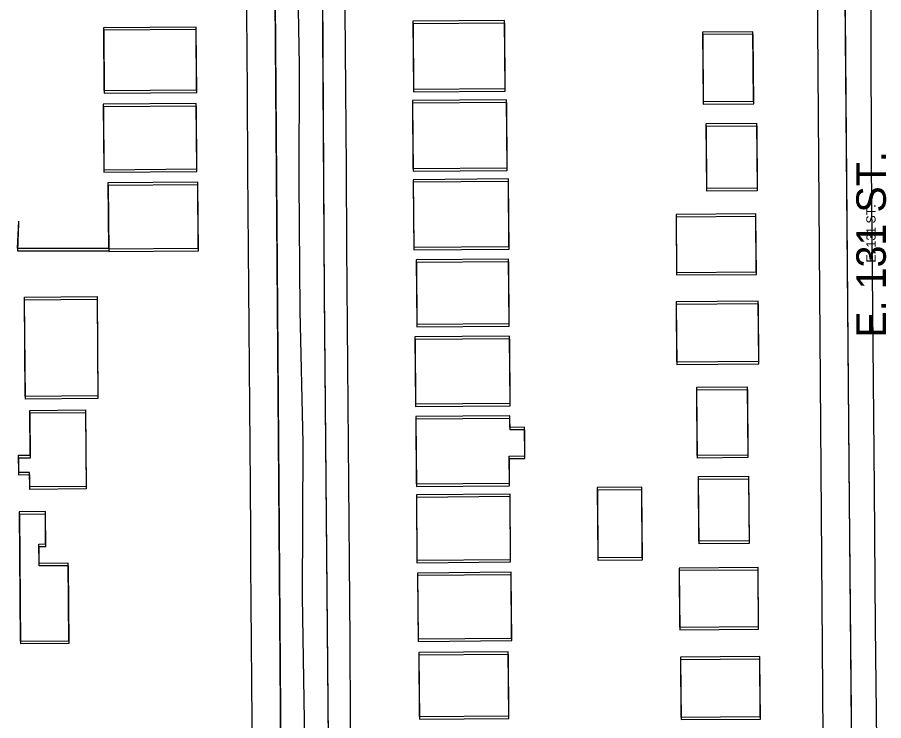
# Model space of a CAD drawing. Extents: x -25029 to 2274964, y -81170 to 687028.
# Drawn here: x 8769.5 to 9209.6, y -65956 to -65598.6 of the extents above; entities that cross this region are included whole.
import ezdxf

# ---------------------------------------------------------------- set-up
doc = ezdxf.new("R2010")
doc.units = 0
for name, color, linetype in [('81911BEA - RW_X_Fee_RW', 7, 'Continuous'), ('BLDG', 7, 'Continuous'), ('GE_X_CL_2000', 7, 'Continuous'), ('ROAD', 7, 'Continuous'), ('ROAD-NAME', 7, 'Continuous'), ('WALL', 7, 'Continuous')]:
    doc.layers.add(name, color=color, linetype=linetype)

msp = doc.modelspace()

# ---------------------------------------------------------------- linework, layer by layer
at = {"layer": '81911BEA - RW_X_Fee_RW'}
for points in [[(9182.1, -66376.84), (9180.99, -66233.43), (9180.64, -66188.43), (9180.29, -66143.43), (9179.95, -66098.44), (9179.6, -66053.44), (9179.25, -66008.44), (9178.9, -65963.44), (9178.56, -65918.44), (9178.21, -65873.44), (9177.86, -65828.44), (9177.51, -65783.44), (9177.17, -65738.44), (9176.82, -65693.45), (9176.47, -65648.45), (9176.12, -65603.45), (9176.05, -65593.45), (9175.74, -65553.45), (9175.43, -65513.45), (9175.12, -65473.45), (9174.81, -65433.45)], [(8891.98, -66364.46), (8890.99, -66236.26), (8890.68, -66196.27), (8890.38, -66156.27), (8890.07, -66116.27), (8889.76, -66076.27), (8889.45, -66036.27), (8889.14, -65996.27), (8888.83, -65956.27), (8888.52, -65916.27), (8888.21, -65876.27), (8888.1, -65861.27), (8887.9, -65836.28), (8887.59, -65796.28), (8887.28, -65756.28), (8886.98, -65716.28), (8886.67, -65676.28), (8886.36, -65636.28), (8886.05, -65596.28), (8885.74, -65556.28), (8885.43, -65516.28)], [(8942, -66366.6), (8940.99, -66235.14), (8940.68, -66195.15), (8940.37, -66155.15), (8940.06, -66115.15), (8939.75, -66075.15), (8939.44, -66035.15), (8939.13, -65995.15), (8938.82, -65955.15), (8938.52, -65915.15), (8938.21, -65875.15), (8937.9, -65835.16), (8937.59, -65795.16), (8937.28, -65755.16), (8936.97, -65715.16), (8936.66, -65675.16), (8936.35, -65635.16), (8936.04, -65595.16), (8935.73, -65555.16), (8935.7, -65550.34), (8935.43, -65515.16)]]:
    msp.add_lwpolyline(points, dxfattribs=at)
at = {"layer": 'BLDG'}
for points in [[(8970.71, -65635.11), (9017.25, -65634.74), (9016.98, -65600.21), (8970.43, -65600.57)], [(8970.8, -65636.42), (9017.34, -65636.06), (9017.08, -65601.53), (8970.53, -65601.88)], [(8813.54, -65635.77), (8860.6, -65635.4), (8860.34, -65603.48), (8813.29, -65603.85)], [(8813.63, -65637.06), (8860.69, -65636.7), (8860.44, -65604.78), (8813.39, -65605.14)], [(9143.45, -65641.14), (9143.17, -65605.85), (9117.55, -65606.04), (9117.83, -65641.34)], [(9143.54, -65642.47), (9143.27, -65607.18), (9117.65, -65607.37), (9117.92, -65642.67)], [(8970.46, -65675.42), (9018.27, -65675.04), (9018.01, -65640.5), (8970.19, -65640.87)], [(8813.43, -65675.98), (8860.67, -65675.61), (8860.42, -65642.39), (8813.18, -65642.77)], [(8813.52, -65677.27), (8860.76, -65676.91), (8860.51, -65643.69), (8813.27, -65644.06)], [(8970.55, -65676.73), (9018.36, -65676.36), (9018.1, -65641.82), (8970.28, -65642.18)], [(9144.96, -65652.32), (9145.22, -65685.38), (9119.68, -65685.57), (9119.43, -65652.52)], [(9145.05, -65653.65), (9145.31, -65686.71), (9119.77, -65686.9), (9119.52, -65653.85)], [(8970.84, -65715.36), (9019.19, -65714.98), (9018.92, -65680.7), (8970.56, -65681.08)], [(8815.86, -65716.27), (8861.46, -65715.91), (8861.2, -65682.3), (8815.59, -65682.66)], [(8815.94, -65717.56), (8861.54, -65717.21), (8861.29, -65683.6), (8815.68, -65683.95)], [(8970.92, -65716.67), (9019.27, -65716.3), (9019.01, -65682.02), (8970.65, -65682.39)], [(9104.32, -65728.15), (9144.8, -65727.84), (9144.57, -65698.49), (9104.1, -65698.8)], [(9104.4, -65729.48), (9144.88, -65729.17), (9144.65, -65699.82), (9104.18, -65700.13)], [(8972.37, -65754.56), (9019.31, -65754.19), (9019.06, -65721.46), (8972.12, -65721.83)], [(8972.45, -65755.87), (9019.39, -65755.51), (9019.14, -65722.78), (8972.2, -65723.14)], [(8810.02, -65740.49), (8810.42, -65790.96), (8773.58, -65791.24), (8773.18, -65740.78)], [(8810.1, -65741.78), (8810.49, -65792.25), (8773.65, -65792.53), (8773.26, -65742.07)], [(9104.39, -65773.67), (9146.12, -65773.35), (9145.88, -65742.76), (9104.16, -65743.08)], [(9104.47, -65775), (9146.2, -65774.68), (9145.96, -65744.09), (9104.24, -65744.41)], [(8971.76, -65795.01), (9019.81, -65794.63), (9019.54, -65760.6), (8971.49, -65760.98)], [(8971.83, -65796.32), (9019.88, -65795.95), (9019.62, -65761.92), (8971.57, -65762.29)], [(9140.27, -65786.32), (9140.53, -65820.96), (9114.88, -65821.16), (9114.61, -65786.52)], [(9140.34, -65787.65), (9140.6, -65822.29), (9114.95, -65822.49), (9114.68, -65787.85)], [(8804.16, -65798.05), (8804.46, -65836.94), (8775.81, -65837.16), (8775.76, -65829.81), (8770.22, -65829.85), (8770.15, -65821.12), (8776.14, -65821.08), (8775.97, -65798.27)], [(8804.23, -65799.34), (8804.53, -65838.23), (8775.88, -65838.45), (8775.83, -65831.1), (8770.29, -65831.14), (8770.22, -65822.41), (8776.21, -65822.37), (8776.04, -65799.56)], [(8972.14, -65835.68), (9019.48, -65835.3), (9019.38, -65821.5), (9027.3, -65821.44), (9027.18, -65806.86), (9019.71, -65806.92), (9019.67, -65801.08), (8971.88, -65801.46)], [(8972.21, -65836.99), (9019.55, -65836.62), (9019.45, -65822.82), (9027.37, -65822.76), (9027.25, -65808.18), (9019.78, -65808.24), (9019.74, -65802.4), (8971.95, -65802.77)], [(9140.91, -65831.75), (9141.17, -65864.62), (9115.73, -65864.82), (9115.47, -65831.95)], [(9140.98, -65833.08), (9141.23, -65865.95), (9115.79, -65866.15), (9115.54, -65833.28)], [(9086.93, -65872.86), (9086.65, -65837.36), (9064.1, -65837.55), (9064.38, -65873.04)], [(9086.99, -65874.19), (9086.72, -65838.69), (9064.17, -65838.87), (9064.44, -65874.36)], [(8972.47, -65874.38), (9020.03, -65874), (9019.77, -65840.81), (8972.2, -65841.18)], [(8972.53, -65875.69), (9020.09, -65875.32), (9019.84, -65842.13), (8972.27, -65842.49)], [(8795.73, -65915.34), (8795.43, -65875.93), (8780.59, -65876.04), (8780.51, -65866.21), (8783.93, -65866.18), (8783.8, -65849.73), (8770.51, -65849.83), (8771.03, -65915.53)], [(8795.79, -65916.63), (8795.49, -65877.22), (8780.65, -65877.33), (8780.57, -65867.5), (8783.99, -65867.47), (8783.87, -65851.02), (8770.58, -65851.12), (8771.09, -65916.82)], [(9105.89, -65908.41), (9145.97, -65908.1), (9145.74, -65878.1), (9105.65, -65878.4)], [(8973.06, -65914.35), (9020.61, -65913.97), (9020.35, -65880.54), (8972.8, -65880.92)], [(8973.12, -65915.66), (9020.67, -65915.29), (9020.41, -65881.86), (8972.86, -65882.23)], [(9105.95, -65909.74), (9146.03, -65909.43), (9145.8, -65879.43), (9105.71, -65879.73)], [(8973.69, -65953.87), (9019.13, -65953.51), (9018.87, -65921.02), (8973.43, -65921.38)], [(8973.74, -65955.18), (9019.18, -65954.83), (9018.93, -65922.34), (8973.49, -65922.69)], [(9106.57, -65954.09), (9146.87, -65953.78), (9146.63, -65923.36), (9106.33, -65923.67)], [(9106.62, -65955.42), (9146.92, -65955.11), (9146.69, -65924.69), (9106.39, -65925)]]:
    msp.add_lwpolyline(points, close=True, dxfattribs=at)
at = {"layer": 'GE_X_CL_2000'}
for points in [[(9202.38, -65511.85), (9203.09, -65603.95), (9203.25, -65673.81), (9204.73, -65838.23), (9205.31, -65908.08), (9206.08, -65981.03)], [(8911.55, -65556.14), (8912.7, -65623.12), (8912.49, -65682.05), (8913.08, -65747.58), (8914.5, -65814.96), (8914.22, -65893.05), (8915.58, -65976.71)]]:
    msp.add_lwpolyline(points, dxfattribs=at)
at = {"layer": 'ROAD'}
for points in [[(8904.12, -66063.93), (8902.38, -65835.22), (8900.35, -65566.61), (8900.1, -65549.55), (8901.7, -65538.32), (8905.33, -65527.64), (8911.69, -65514.86), (8922.31, -65501.49), (8942.35, -65487.31), (9117.63, -65373.95), (9129.19, -65369.64), (9139.59, -65367.11), (9151.12, -65366.91), (9162.89, -65368.89), (9172.59, -65371.68), (9182.62, -65376.36), (9193.49, -65384.67), (9201.2, -65392.46), (9206.56, -65401.56), (9209.12, -65408.73), (9211.32, -65417.38)], [(8904.16, -66065.23), (8902.45, -65836.52), (8900.45, -65567.91), (8900.2, -65550.85), (8901.8, -65539.62), (8905.44, -65528.94), (8911.8, -65516.16), (8922.42, -65502.8), (8942.46, -65488.62), (9117.75, -65375.28), (9129.31, -65370.97), (9139.71, -65368.44), (9151.24, -65368.24), (9163.01, -65370.22), (9172.71, -65373.02), (9182.74, -65377.7), (9193.61, -65386.01), (9201.32, -65393.8), (9206.68, -65402.9), (9209.24, -65410.07), (9211.44, -65418.72)], [(8928.72, -66097.73), (8925.53, -65738.32), (8924.42, -65552.9), (8926.62, -65540.07), (8930.94, -65528.79), (8935.85, -65521.88), (8946.9, -65513.51), (9128, -65396.88), (9139.86, -65393.07), (9147.3, -65391.83), (9154.2, -65392.14), (9163.46, -65395.36), (9171.18, -65400.22), (9177.93, -65406.37), (9182.3, -65413.21), (9186.16, -65422.83), (9188.11, -65434.02), (9188.64, -65450.28), (9191.87, -65825.01), (9194.65, -66129.94)], [(8928.76, -66099.04), (8925.61, -65739.63), (8924.52, -65554.21), (8926.72, -65541.38), (8931.05, -65530.1), (8935.96, -65523.19), (8947.01, -65514.82), (9128.12, -65398.21), (9139.98, -65394.4), (9147.42, -65393.16), (9154.32, -65393.47), (9163.58, -65396.69), (9171.3, -65401.56), (9178.05, -65407.71), (9182.42, -65414.55), (9186.28, -65424.17), (9188.23, -65435.36), (9188.75, -65451.62), (9191.94, -65826.35), (9194.68, -66131.28)]]:
    msp.add_lwpolyline(points, dxfattribs=at)
at = {"layer": 'WALL'}
for points in [[(8770.08, -65702.1), (8769.54, -65715.9), (8815.85, -65715.9)], [(8770.16, -65703.39), (8769.62, -65717.19), (8815.93, -65717.19)]]:
    msp.add_lwpolyline(points, dxfattribs=at)

# ---------------------------------------------------------------- texts
at = {"layer": 'ROAD-NAME'}
for height, rotation, p in [(15, 90, (9210.67, -65761.36)), (4.68, 90.007, (9205.43, -65723.17))]:
    msp.add_text('E. 131 ST.', height=height, rotation=rotation, dxfattribs=at).set_placement(p)

doc.saveas('drawing.dxf')
